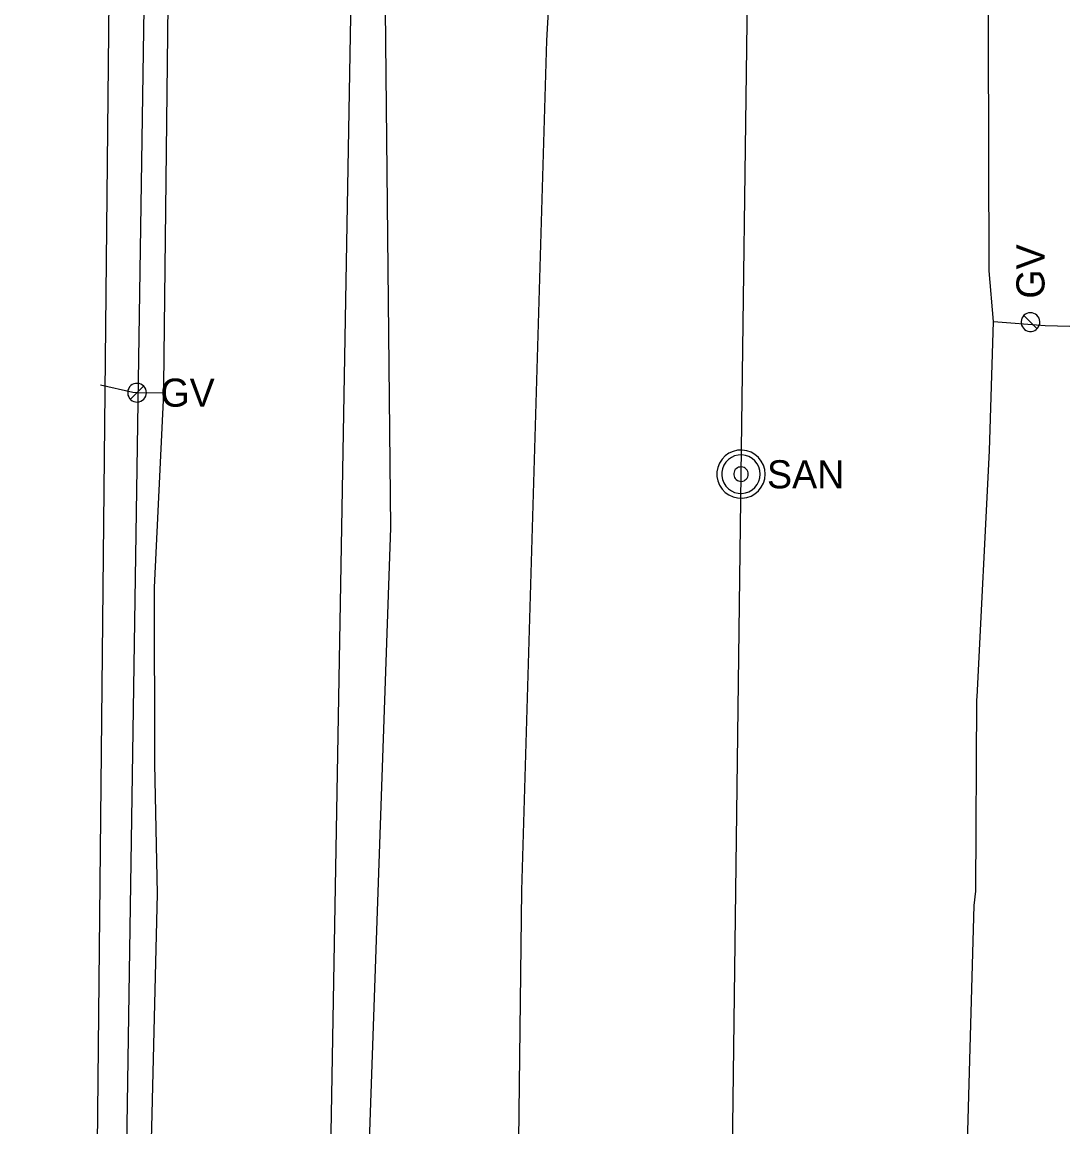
# Model space of a CAD drawing. Extents: x 600849 to 606371, y 330010 to 403088.
# Drawn here: x 601956 to 602099.5, y 358574.5 to 358725.8 of the extents above; entities that cross this region are included whole.
import ezdxf

# ---------------------------------------------------------------- set-up
doc = ezdxf.new("R2010")
doc.units = 0
for name, color, linetype in [('E_LTG_CID', 7, 'Continuous'), ('E_UTL_G', 7, 'Continuous'), ('E_UTL_G_UG', 7, 'Continuous'), ('E_UTL_Overhead', 7, 'Continuous'), ('E_UTL_SAN', 7, 'Continuous'), ('E_UTL_SAN_UG', 7, 'Continuous'), ('E_UTL_T_UG', 7, 'Continuous'), ('E_UTL_W_UG', 7, 'Continuous')]:
    doc.layers.add(name, color=color, linetype=linetype)

msp = doc.modelspace()

# ---------------------------------------------------------------- linework, layer by layer
at = {"layer": 'E_LTG_CID'}
msp.add_lwpolyline([(602029.68, 358261.02), (602031.22, 358372.23), (602029.42, 358410.79), (602029.4, 358411.7), (602028.49, 358444.53), (602024.86, 358545.16), (602023.91, 358565.14), (602024.41, 358606.9), (602027.84, 358723.31), (602029.15, 358745.89), (602029.12, 358746.84), (602028.98, 358747.8), (602028.84, 358790.53), (602027.6, 358845.62), (602033.16, 358882.01), (602037.93, 358914.24), (602041.47, 358926.94), (602041.89, 358927.88), (602042.89, 358957.98), (602042.93, 359036.97), (602042.94, 359054.77), (602043.69, 359086.99)], dxfattribs=at)
at = {"layer": 'E_UTL_G'}
for points in [[(602094.07, 358686.04), (602093.82, 358686.02), (602093.59, 358685.95), (602093.37, 358685.84), (602093.18, 358685.69), (602093.02, 358685.5), (602092.9, 358685.29), (602092.82, 358685.06), (602092.79, 358684.82), (602092.8, 358684.57), (602092.86, 358684.34), (602092.96, 358684.12), (602093.1, 358683.92), (602093.27, 358683.75), (602093.48, 358683.62), (602093.71, 358683.53), (602093.95, 358683.48), (602094.19, 358683.48), (602094.43, 358683.53), (602094.66, 358683.62), (602094.86, 358683.75), (602095.04, 358683.92), (602095.18, 358684.12), (602095.28, 358684.34), (602095.34, 358684.57), (602095.35, 358684.82), (602095.31, 358685.06), (602095.24, 358685.29), (602095.11, 358685.5), (602094.95, 358685.69), (602094.76, 358685.84), (602094.54, 358685.95), (602094.31, 358686.02), (602094.07, 358686.04)], [(602094.98, 358683.85), (602093.16, 358685.66)], [(601973.03, 358675.09), (601973.01, 358675.34), (601972.94, 358675.57), (601972.83, 358675.79), (601972.67, 358675.98), (601972.49, 358676.14), (601972.28, 358676.26), (601972.05, 358676.34), (601971.81, 358676.37), (601971.56, 358676.36), (601971.33, 358676.31), (601971.1, 358676.2), (601970.91, 358676.06), (601970.74, 358675.89), (601970.61, 358675.68), (601970.51, 358675.45), (601970.47, 358675.21), (601970.47, 358674.97), (601970.51, 358674.73), (601970.61, 358674.5), (601970.74, 358674.3), (601970.91, 358674.12), (601971.1, 358673.98), (601971.33, 358673.88), (601971.56, 358673.82), (601971.81, 358673.81), (601972.05, 358673.85), (601972.28, 358673.93), (601972.49, 358674.05), (601972.67, 358674.21), (601972.83, 358674.4), (601972.94, 358674.62), (601973.01, 358674.85), (601973.03, 358675.09)], [(601970.84, 358674.19), (601972.65, 358676)]]:
    msp.add_lwpolyline(points, dxfattribs=at)
at = {"layer": 'E_UTL_G_UG'}
for points in [[(601969.3, 358335.16), (601969.47, 358373.42), (601969.55, 358373.83), (601970.59, 358406.99), (601971.7, 358477.8), (601971.84, 358514.68), (601972.53, 358530.16), (601973.76, 358574.46), (601974.54, 358606.44), (601974.2, 358624.27), (601974.16, 358648.39), (601975.43, 358675.01), (601975.44, 358676.13), (601976.32, 358756.34), (601978.18, 358855.75), (601977.76, 358857.17), (601978.88, 358899.96), (601979.18, 358959.06), (601980.09, 359021.9), (601980.96, 359082.79)], [(602084.79, 358390.84), (602084.21, 358391.27), (602084.08, 358411.91), (602085.44, 358462), (602082.9, 358472.67), (602084.34, 358522.12), (602084.6, 358524.97), (602084.6, 358528.19), (602084.61, 358529.8), (602085.39, 358570.66), (602086.35, 358604.87), (602086.6, 358606.83), (602086.73, 358633.04), (602086.75, 358633.42), (602088.44, 358667.11), (602088.99, 358684.83), (602088.43, 358691.76), (602088.25, 358756.36)], [(602088.99, 358684.83), (602096.07, 358684.31), (602099.47, 358684.18)], [(601975.43, 358675.01), (601971.75, 358675.09), (601971.16, 358675.1), (601966.75, 358676.11)]]:
    msp.add_lwpolyline(points, dxfattribs=at)
at = {"layer": 'E_UTL_Overhead'}
msp.add_lwpolyline([(601956.05, 357297.31), (601956.02, 357419.23), (601957.75, 357549.11), (601960.44, 357702.58), (601963.02, 358010.51), (601965.3, 358142.36), (601966.98, 358349.71), (601973.66, 358787.78), (601976.75, 358958.92), (601977.97, 359111.94)], dxfattribs=at)
at = {"layer": 'E_UTL_SAN'}
for points in [[(602057.74, 358663.93), (602057.68, 358664.56), (602057.5, 358665.16), (602057.21, 358665.72), (602056.83, 358666.21), (602056.35, 358666.62), (602055.81, 358666.94), (602055.22, 358667.14), (602054.59, 358667.23), (602053.97, 358667.2), (602053.36, 358667.05), (602052.79, 358666.79), (602052.28, 358666.43), (602051.84, 358665.97), (602051.5, 358665.45), (602051.27, 358664.86), (602051.15, 358664.25), (602051.15, 358663.62), (602051.27, 358663), (602051.5, 358662.42), (602051.84, 358661.89), (602052.28, 358661.44), (602052.79, 358661.08), (602053.36, 358660.82), (602053.97, 358660.67), (602054.59, 358660.64), (602055.22, 358660.73), (602055.81, 358660.93), (602056.35, 358661.25), (602056.83, 358661.66), (602057.21, 358662.15), (602057.5, 358662.71), (602057.68, 358663.31), (602057.74, 358663.93)], [(602057.08, 358663.93), (602057.03, 358664.43), (602056.89, 358664.92), (602056.66, 358665.36), (602056.35, 358665.76), (602055.97, 358666.08), (602055.53, 358666.34), (602055.06, 358666.5), (602054.56, 358666.57), (602054.06, 358666.55), (602053.57, 358666.43), (602053.12, 358666.22), (602052.71, 358665.93), (602052.36, 358665.57), (602052.09, 358665.14), (602051.9, 358664.68), (602051.81, 358664.18), (602051.81, 358663.68), (602051.9, 358663.19), (602052.09, 358662.72), (602052.36, 358662.3), (602052.71, 358661.94), (602053.12, 358661.65), (602053.57, 358661.44), (602054.06, 358661.32), (602054.56, 358661.3), (602055.06, 358661.37), (602055.53, 358661.53), (602055.97, 358661.78), (602056.35, 358662.11), (602056.66, 358662.51), (602056.89, 358662.95), (602057.03, 358663.43), (602057.08, 358663.93)], [(602055.43, 358663.93), (602055.41, 358664.12), (602055.36, 358664.3), (602055.27, 358664.47), (602055.15, 358664.62), (602055.01, 358664.74), (602054.85, 358664.83), (602054.67, 358664.9), (602054.48, 358664.92), (602054.3, 358664.91), (602054.11, 358664.87), (602053.94, 358664.79), (602053.79, 358664.68), (602053.66, 358664.55), (602053.56, 358664.39), (602053.49, 358664.21), (602053.45, 358664.03), (602053.45, 358663.84), (602053.49, 358663.65), (602053.56, 358663.48), (602053.66, 358663.32), (602053.79, 358663.19), (602053.94, 358663.08), (602054.11, 358663), (602054.3, 358662.95), (602054.48, 358662.94), (602054.67, 358662.97), (602054.85, 358663.03), (602055.01, 358663.13), (602055.15, 358663.25), (602055.27, 358663.4), (602055.36, 358663.57), (602055.41, 358663.75), (602055.43, 358663.93)]]:
    msp.add_lwpolyline(points, dxfattribs=at)
at = {"layer": 'E_UTL_SAN_UG'}
for p, q in [((602054.44, 358663.93), (602057.42, 358878.58)), ((601996.14, 358449.58), (602002.51, 358811.6)), ((602051.72, 358448.8), (602054.44, 358663.93))]:
    msp.add_line(p, q, dxfattribs=at)
at = {"layer": 'E_UTL_T_UG'}
msp.add_lwpolyline([(601985.65, 357358.94), (601986.41, 357428.06), (601986.4, 357429.65), (601987.2, 357516.23), (601986.05, 357577.09), (601985.73, 357579.2), (601987.74, 357645.92), (601988.78, 357774.04), (601990.43, 357844.45), (601989.94, 357872.74), (601990.02, 357983.07), (601991.58, 358034.88), (601991.92, 358081.98), (601991.29, 358126.56), (601994.66, 358223.18), (601998.9, 358359.09), (602001.28, 358506.91), (602006.48, 358656.57), (602005.15, 358789.69), (602005.22, 358791.32), (602005.47, 358807.7), (602007.51, 358972.14), (602009.77, 359124.48)], dxfattribs=at)
at = {"layer": 'E_UTL_W_UG'}
msp.add_lwpolyline([(601960.49, 358303.63), (601962.51, 358433.21), (601966.27, 358567.57), (601968.13, 358746.96), (601968.09, 358792.36), (601971.65, 358863.59), (601971.52, 358865.55), (601972.24, 358867.46), (601971.75, 358900.67), (601972.16, 359041.36), (601973.28, 359168.07)], dxfattribs=at)

# ---------------------------------------------------------------- texts
at = {"layer": 'E_UTL_G'}
msp.add_text('GV', height=3.85, rotation=90, dxfattribs=at).set_placement((602095.99, 358687.97))
msp.add_text('GV', height=3.85, dxfattribs=at).set_placement((601974.95, 358673.17))
at = {"layer": 'E_UTL_SAN'}
msp.add_text('SAN', height=3.849, dxfattribs=at).set_placement((602058, 358661.99))

doc.saveas('drawing.dxf')
